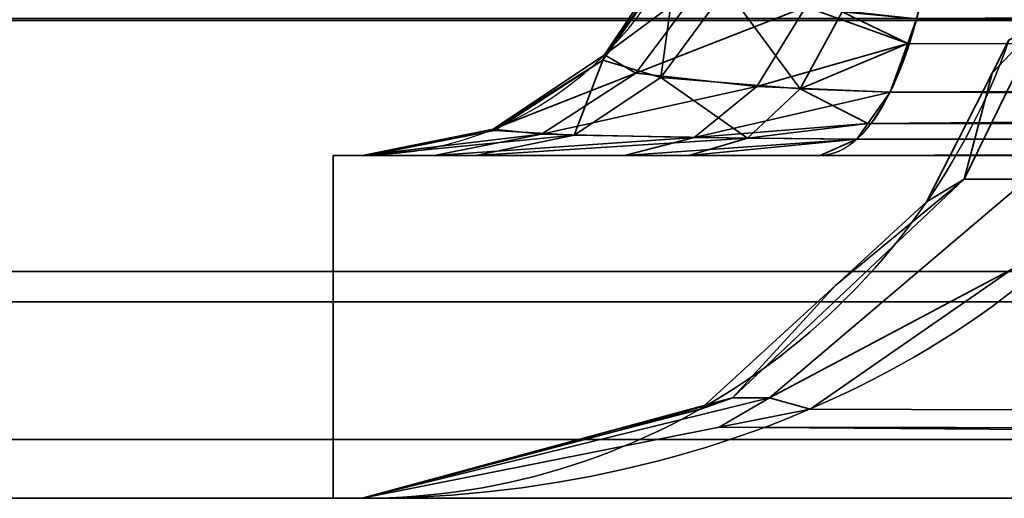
# Model space of a CAD drawing. Header units: millimetres. Extents: x -508 to 6708, y -115 to 193.
# Tile 675 of 1056: x 2558.96 to 2560.97, y -23.5 to -22.523. Entities that reach past the tile are written whole.
import ezdxf

# ---------------------------------------------------------------- set-up
doc = ezdxf.new("R2010")
doc.units = ezdxf.units.MM
doc.layers.add('151', color=7, linetype='Continuous', true_color=0xffffff)

# ---------------------------------------------------------------- blocks, each defined once
blk = doc.blocks.new('UG_SURFACE_206')
at = {"layer": '151', "color": 252, "linetype": 'Continuous', "lineweight": 35}
for points in [[(2560.7908, -22.5217, 1163.5146), (2580.2004, -22.5766, 1170.8617), (2580.2524, -22.3324, 1170.7232)], [(2580.2524, -22.3324, 997.7769), (2580.2004, -22.5766, 997.6383), (2560.7908, -22.5217, 1004.9855)], [(2560.3592, -22.4423, 1163.0355), (2560.3056, -22.3679, 1162.6267), (2560.154, -22.595, 1162.6267)], [(2560.154, -22.595, 1005.8733), (2560.154, -22.595, 1162.6267), (2560.3056, -22.3679, 1162.6267), (2560.3056, -22.3679, 1005.8733)], [(2560.154, -22.595, 1005.8733), (2560.3056, -22.3679, 1005.8733), (2560.3032, -22.3891, 1005.7608)], [(2560.2689, -22.6409, 1005.2825), (2560.1506, -22.6058, 1005.7428), (2560.3032, -22.3891, 1005.7608)], [(2560.3032, -22.3891, 1005.7608), (2560.1506, -22.6058, 1005.7428), (2560.154, -22.595, 1005.8733)], [(2560.3032, -22.3891, 1005.7608), (2560.4019, -22.4594, 1005.3648), (2560.2689, -22.6409, 1005.2825)], [(2560.154, -22.595, 1162.6267), (2560.2179, -22.6324, 1163.1016), (2560.3592, -22.4423, 1163.0355)], [(2560.5648, -22.497, 1163.3613), (2560.3592, -22.4423, 1163.0355), (2560.2179, -22.6324, 1163.1016)], [(2560.5536, -22.6643, 1004.945), (2560.2689, -22.6409, 1005.2825), (2560.4019, -22.4594, 1005.3648)], [(2560.4019, -22.4594, 1005.3648), (2560.6387, -22.5074, 1005.0747), (2560.5536, -22.6643, 1004.945)], [(2560.2179, -22.6324, 1163.1016), (2560.4649, -22.6593, 1163.4805), (2560.5648, -22.497, 1163.3613)], [(2560.5648, -22.497, 1163.3613), (2560.4649, -22.6593, 1163.4805), (2560.7729, -22.5714, 1163.5625)], [(2560.7729, -22.5714, 1004.9374), (2560.5536, -22.6643, 1004.945), (2560.6387, -22.5074, 1005.0747)], [(2560.7729, -22.5714, 1163.5625), (2560.7908, -22.5217, 1163.5146), (2560.5648, -22.497, 1163.3613)], [(2560.6387, -22.5074, 1005.0747), (2560.7908, -22.5217, 1004.9855), (2560.7729, -22.5714, 1004.9374)], [(2560.7908, -22.5217, 1163.5146), (2560.7729, -22.5714, 1163.5625), (2580.2004, -22.5766, 1170.8617)], [(2580.2004, -22.5766, 997.6383), (2560.7729, -22.5714, 1004.9374), (2560.7908, -22.5217, 1004.9855)], [(2560.9453, -22.6322, 1162.3501), (2561.0454, -22.5266, 1162.5661), (2560.8881, -22.8485, 1162.6972)], [(2561.017, -22.8485, 1162.8835), (2560.8881, -22.8485, 1162.6972), (2561.0454, -22.5266, 1162.5661), (2561.1951, -22.5266, 1162.7823)], [(2560.8881, -22.8485, 1005.8028), (2561.0454, -22.5266, 1005.9339), (2560.9453, -22.6322, 1006.1499)], [(2560.8881, -22.8485, 1005.8028), (2561.017, -22.8485, 1005.6165), (2561.1951, -22.5266, 1005.7178), (2561.0454, -22.5266, 1005.9339)], [(2560.9453, -22.6322, 1162.3501), (2560.9796, -22.5648, 1162.3144), (2561.0454, -22.5266, 1162.5661)], [(2561.0454, -22.5266, 1005.9339), (2560.9796, -22.5648, 1006.1857), (2560.9453, -22.6322, 1006.1499)], [(2560.4649, -22.6593, 1163.4805), (2560.7367, -22.6713, 1163.6589), (2560.7729, -22.5714, 1163.5625)], [(2560.7729, -22.5714, 1004.9374), (2560.7367, -22.6713, 1004.8411), (2560.5536, -22.6643, 1004.945)], [(2580.2, -22.578, 1170.8626), (2560.7729, -22.5714, 1163.5625), (2560.7367, -22.6713, 1163.6589)], [(2580.2, -22.578, 997.6375), (2560.7367, -22.6713, 1004.8411), (2560.7729, -22.5714, 1004.9374)], [(2580.2, -22.578, 1170.8626), (2580.2004, -22.5766, 1170.8617), (2560.7729, -22.5714, 1163.5625)], [(2560.7729, -22.5714, 1004.9374), (2580.2004, -22.5766, 997.6383), (2580.2, -22.578, 997.6375)], [(2560.9796, -22.5648, 1162.3144), (2560.9453, -22.6322, 1006.1499), (2560.9796, -22.5648, 1006.1857)], [(2560.9796, -22.5648, 1162.3144), (2560.9453, -22.6322, 1162.3501), (2560.9453, -22.6322, 1006.1499)], [(2580.2, -22.578, 997.6375), (2560.6914, -22.7352, 1004.721), (2560.7367, -22.6713, 1004.8411)], [(2580.2, -22.578, 997.6375), (2580.1184, -22.7412, 997.4201), (2560.6914, -22.7352, 1004.721)], [(2580.1184, -22.7412, 1171.0799), (2580.2, -22.578, 1170.8626), (2560.7367, -22.6713, 1163.6589)], [(2560.2179, -22.6324, 1163.1016), (2560.154, -22.595, 1162.6267), (2559.9267, -22.7467, 1162.6267)], [(2559.9267, -22.7467, 1005.8733), (2559.9267, -22.7467, 1162.6267), (2560.154, -22.595, 1162.6267), (2560.154, -22.595, 1005.8733)], [(2559.9267, -22.7467, 1005.8733), (2560.154, -22.595, 1005.8733), (2560.1506, -22.6058, 1005.7428)], [(2560.1506, -22.6058, 1005.7428), (2559.9289, -22.7496, 1005.7167), (2559.9267, -22.7467, 1005.8733)], [(2560.0917, -22.759, 1005.1728), (2559.9289, -22.7496, 1005.7167), (2560.1506, -22.6058, 1005.7428)], [(2560.1506, -22.6058, 1005.7428), (2560.2689, -22.6409, 1005.2825), (2560.0917, -22.759, 1005.1728)], [(2559.9267, -22.7467, 1162.6267), (2560.0255, -22.7568, 1163.1913), (2560.2179, -22.6324, 1163.1016)], [(2560.4649, -22.6593, 1163.4805), (2560.2179, -22.6324, 1163.1016), (2560.0255, -22.7568, 1163.1913)], [(2560.8881, -22.8485, 1162.6972), (2560.8113, -22.895, 1162.4892), (2560.9453, -22.6322, 1162.3501)], [(2560.8113, -22.895, 1006.0109), (2560.9453, -22.6322, 1162.3501), (2560.8113, -22.895, 1162.4892)], [(2560.8113, -22.895, 1006.0109), (2560.9453, -22.6322, 1006.1499), (2560.9453, -22.6322, 1162.3501)], [(2560.9453, -22.6322, 1006.1499), (2560.8113, -22.895, 1006.0109), (2560.8881, -22.8485, 1005.8028)], [(2560.446, -22.7652, 1004.7809), (2560.0917, -22.759, 1005.1728), (2560.2689, -22.6409, 1005.2825)], [(2560.2689, -22.6409, 1005.2825), (2560.5536, -22.6643, 1004.945), (2560.446, -22.7652, 1004.7809)], [(2560.0255, -22.7568, 1163.1913), (2560.3368, -22.7639, 1163.633), (2560.4649, -22.6593, 1163.4805)], [(2560.7367, -22.6713, 1163.6589), (2560.4649, -22.6593, 1163.4805), (2560.3368, -22.7639, 1163.633)], [(2560.3368, -22.7639, 1163.633), (2560.6914, -22.7352, 1163.779), (2560.7367, -22.6713, 1163.6589)], [(2560.6914, -22.7352, 1004.721), (2560.446, -22.7652, 1004.7809), (2560.5536, -22.6643, 1004.945)], [(2560.5536, -22.6643, 1004.945), (2560.7367, -22.6713, 1004.8411), (2560.6914, -22.7352, 1004.721)], [(2560.7367, -22.6713, 1163.6589), (2560.6914, -22.7352, 1163.779), (2580.1184, -22.7412, 1171.0799)], [(2560.0255, -22.7568, 1163.1913), (2559.9267, -22.7467, 1162.6267), (2559.659, -22.8, 1162.6267)], [(2559.659, -22.8, 1005.8733), (2559.659, -22.8, 1162.6267), (2559.9267, -22.7467, 1162.6267), (2559.9267, -22.7467, 1005.8733)], [(2559.659, -22.8, 1005.8733), (2559.9267, -22.7467, 1005.8733), (2559.9289, -22.7496, 1005.7167)], [(2559.9289, -22.7496, 1005.7167), (2559.67, -22.8, 1005.686), (2559.659, -22.8, 1005.8733)], [(2559.67, -22.8, 1005.686), (2559.9289, -22.7496, 1005.7167), (2560.0917, -22.759, 1005.1728)], [(2560.3368, -22.7639, 1163.633), (2560.6689, -22.767, 1163.8389), (2560.6914, -22.7352, 1163.779)], [(2560.6914, -22.7352, 1004.721), (2560.6689, -22.767, 1004.6611), (2560.446, -22.7652, 1004.7809)], [(2580.1175, -22.7431, 997.4175), (2560.5943, -22.8, 1004.4625), (2560.6689, -22.767, 1004.6611)], [(2580.1175, -22.7431, 997.4175), (2580.0202, -22.8, 997.1588), (2560.5943, -22.8, 1004.4625)], [(2580.1175, -22.7431, 1171.0825), (2560.6914, -22.7352, 1163.779), (2560.6689, -22.767, 1163.8389)], [(2580.1175, -22.7431, 997.4175), (2560.6689, -22.767, 1004.6611), (2560.6914, -22.7352, 1004.721)], [(2580.0202, -22.8, 1171.3412), (2580.1175, -22.7431, 1171.0825), (2560.6689, -22.767, 1163.8389)], [(2580.1175, -22.7431, 1171.0825), (2580.1184, -22.7412, 1171.0799), (2560.6914, -22.7352, 1163.779)], [(2560.6914, -22.7352, 1004.721), (2580.1184, -22.7412, 997.4201), (2580.1175, -22.7431, 997.4175)], [(2559.659, -22.8, 1162.6267), (2559.8059, -22.8, 1163.2936), (2560.0255, -22.7568, 1163.1913)], [(2560.0917, -22.759, 1005.1728), (2559.891, -22.8, 1005.0488), (2559.67, -22.8, 1005.686)], [(2560.3368, -22.7639, 1163.633), (2560.0255, -22.7568, 1163.1913), (2559.8059, -22.8, 1163.2936)], [(2559.8059, -22.8, 1163.2936), (2560.1943, -22.8, 1163.803), (2560.3368, -22.7639, 1163.633)], [(2559.891, -22.8, 1005.0488), (2560.0917, -22.759, 1005.1728), (2560.446, -22.7652, 1004.7809)], [(2560.446, -22.7652, 1004.7809), (2560.3263, -22.8, 1004.5987), (2559.891, -22.8, 1005.0488)], [(2560.6689, -22.767, 1163.8389), (2560.3368, -22.7639, 1163.633), (2560.1943, -22.8, 1163.803)], [(2560.1943, -22.8, 1163.803), (2560.5943, -22.8, 1164.0376), (2560.6689, -22.767, 1163.8389)], [(2560.3263, -22.8, 1004.5987), (2560.446, -22.7652, 1004.7809), (2560.6689, -22.767, 1004.6611)], [(2560.6689, -22.767, 1004.6611), (2560.5943, -22.8, 1004.4625), (2560.3263, -22.8, 1004.5987)], [(2560.6689, -22.767, 1163.8389), (2560.5943, -22.8, 1164.0376), (2580.0202, -22.8, 1171.3412)], [(2559.6001, -22.8, 979.25), (2559.6001, -22.8, 1164.25), (2559.659, -22.8, 1005.8733)], [(2559.659, -22.8, 1005.8733), (2559.67, -22.8, 1005.686), (2559.6001, -22.8, 979.25)], [(2559.67, -22.8, 1005.686), (2559.891, -22.8, 1005.0488), (2559.6001, -22.8, 979.25)], [(2559.6001, -22.8, 1164.25), (2559.659, -22.8, 1162.6267), (2559.659, -22.8, 1005.8733)], [(2559.6001, -22.8, 1164.25), (2561.0001, -22.8, 1164.25), (2560.5943, -22.8, 1164.0376)], [(2559.6001, -22.8, 979.25), (2560.3263, -22.8, 1004.5987), (2560.5943, -22.8, 1004.4625)], [(2559.6001, -22.8, 1164.25), (2559.8059, -22.8, 1163.2936), (2559.659, -22.8, 1162.6267)], [(2560.5943, -22.8, 1164.0376), (2560.1943, -22.8, 1163.803), (2559.6001, -22.8, 1164.25)], [(2559.6001, -22.8, 979.25), (2559.891, -22.8, 1005.0488), (2560.3263, -22.8, 1004.5987)], [(2560.1943, -22.8, 1163.803), (2559.8059, -22.8, 1163.2936), (2559.6001, -22.8, 1164.25)], [(2560.5943, -22.8, 1004.4625), (2580.0202, -22.8, 997.1588), (2580.0202, -22.8, 979.25), (2559.6001, -22.8, 979.25)], [(2559.6001, -23.5, 1164.25), (2559.6001, -22.8, 1164.25), (2559.6001, -22.8, 979.25), (2559.6001, -23.5, 979.25)], [(2559.6001, -23.5, 1164.25), (2561.0001, -23.5, 1164.25), (2561.0001, -22.8, 1164.25), (2559.6001, -22.8, 1164.25)], [(2580.0202, -23.5, 979.25), (2559.6001, -23.5, 979.25), (2559.6001, -22.8, 979.25), (2580.0202, -22.8, 979.25)], [(2580.0202, -22.8, 1171.3412), (2560.5943, -22.8, 1164.0376), (2561.0001, -22.8, 1164.25)], [(2560.6258, -23.0649, 1162.6818), (2560.8881, -22.8485, 1162.6972), (2560.415, -23.2951, 1163.0818)], [(2560.4906, -23.2951, 1163.1908), (2560.415, -23.2951, 1163.0818), (2560.8881, -22.8485, 1162.6972), (2561.017, -22.8485, 1162.8835)], [(2560.415, -23.2951, 1005.4183), (2560.8881, -22.8485, 1005.8028), (2560.6258, -23.0649, 1005.8181)], [(2560.415, -23.2951, 1005.4183), (2560.4906, -23.2951, 1005.3092), (2561.017, -22.8485, 1005.6165), (2560.8881, -22.8485, 1005.8028)], [(2560.4906, -23.2951, 1163.1908), (2561.017, -22.8485, 1162.8835), (2560.9884, -23.0309, 1163.1131)], [(2560.9884, -23.0309, 1005.3869), (2561.017, -22.8485, 1005.6165), (2560.4906, -23.2951, 1005.3092)], [(2560.6258, -23.0649, 1162.6818), (2560.8113, -22.895, 1162.4892), (2560.8881, -22.8485, 1162.6972)], [(2560.8881, -22.8485, 1005.8028), (2560.8113, -22.895, 1006.0109), (2560.6258, -23.0649, 1005.8181)], [(2560.8113, -22.895, 1162.4892), (2560.6258, -23.0649, 1005.8181), (2560.8113, -22.895, 1006.0109)], [(2560.8113, -22.895, 1162.4892), (2560.6258, -23.0649, 1162.6818), (2560.6258, -23.0649, 1005.8181)], [(2560.9884, -23.0309, 1163.1131), (2560.5736, -23.3178, 1163.2918), (2560.4906, -23.2951, 1163.1908)], [(2560.4906, -23.2951, 1005.3092), (2560.5736, -23.3178, 1005.2081), (2560.9884, -23.0309, 1005.3869)], [(2580.2166, -23.3824, 1170.8187), (2560.5736, -23.3178, 1163.2918), (2560.9884, -23.0309, 1163.1131)], [(2560.9884, -23.0309, 1005.3869), (2560.5736, -23.3178, 1005.2081), (2580.2166, -23.3824, 997.6814)], [(2560.415, -23.2951, 1163.0818), (2560.3497, -23.3178, 1162.9686), (2560.6258, -23.0649, 1162.6818)], [(2560.3497, -23.3178, 1005.5314), (2560.6258, -23.0649, 1162.6818), (2560.3497, -23.3178, 1162.9686)], [(2560.3497, -23.3178, 1005.5314), (2560.6258, -23.0649, 1005.8181), (2560.6258, -23.0649, 1162.6818)], [(2560.6258, -23.0649, 1005.8181), (2560.3497, -23.3178, 1005.5314), (2560.415, -23.2951, 1005.4183)], [(2560.415, -23.2951, 1163.0818), (2559.659, -23.5, 1163.6859), (2560.1854, -23.3611, 1163.1392)], [(2560.3881, -23.3547, 1163.3717), (2559.659, -23.5, 1163.6859), (2560.4906, -23.2951, 1163.1908)], [(2559.659, -23.5, 1163.6859), (2560.415, -23.2951, 1163.0818), (2560.4906, -23.2951, 1163.1908)], [(2560.4906, -23.2951, 1005.3092), (2559.659, -23.5, 1004.814), (2560.3881, -23.3547, 1005.1283)], [(2560.1854, -23.3611, 1005.3608), (2559.659, -23.5, 1004.814), (2560.415, -23.2951, 1005.4183)], [(2559.659, -23.5, 1004.814), (2560.4906, -23.2951, 1005.3092), (2560.415, -23.2951, 1005.4183)], [(2560.1854, -23.3611, 1163.1392), (2560.3497, -23.3178, 1162.9686), (2560.415, -23.2951, 1163.0818)], [(2560.415, -23.2951, 1005.4183), (2560.3497, -23.3178, 1005.5314), (2560.1854, -23.3611, 1005.3608)], [(2560.4906, -23.2951, 1163.1908), (2560.5736, -23.3178, 1163.2918), (2560.3881, -23.3547, 1163.3717)], [(2560.3881, -23.3547, 1005.1283), (2560.5736, -23.3178, 1005.2081), (2560.4906, -23.2951, 1005.3092)], [(2560.3497, -23.3178, 1162.9686), (2560.1854, -23.3611, 1005.3608), (2560.3497, -23.3178, 1005.5314)], [(2560.3497, -23.3178, 1162.9686), (2560.1854, -23.3611, 1163.1392), (2560.1854, -23.3611, 1005.3608)], [(2580.2166, -23.3824, 1170.8187), (2560.3881, -23.3547, 1163.3717), (2560.5736, -23.3178, 1163.2918)], [(2560.5736, -23.3178, 1005.2081), (2560.3881, -23.3547, 1005.1283), (2580.2166, -23.3824, 997.6814)], [(2580.0202, -23.5, 1171.3412), (2559.659, -23.5, 1163.6859), (2560.3881, -23.3547, 1163.3717)], [(2560.3881, -23.3547, 1005.1283), (2559.659, -23.5, 1004.814), (2580.0202, -23.5, 997.1588)], [(2560.3881, -23.3547, 1163.3717), (2580.2166, -23.3824, 1170.8187), (2580.2147, -23.3863, 1170.8238)], [(2560.3881, -23.3547, 1163.3717), (2580.2147, -23.3863, 1170.8238), (2580.0202, -23.5, 1171.3412)], [(2580.0202, -23.5, 997.1588), (2580.2147, -23.3863, 997.6762), (2560.3881, -23.3547, 1005.1283)], [(2580.2147, -23.3863, 997.6762), (2580.2166, -23.3824, 997.6814), (2560.3881, -23.3547, 1005.1283)], [(2560.1854, -23.3611, 1005.3608), (2560.1854, -23.3611, 1163.1392), (2559.659, -23.5, 1163.6859), (2559.659, -23.5, 1004.814)], [(2559.6001, -23.5, 1164.25), (2559.6001, -23.5, 979.25), (2559.659, -23.5, 1004.814), (2559.659, -23.5, 1163.6859)], [(2559.6001, -23.5, 979.25), (2580.0202, -23.5, 979.25), (2580.0202, -23.5, 997.1588), (2559.659, -23.5, 1004.814)], [(2559.659, -23.5, 1163.6859), (2561.0001, -23.5, 1164.25), (2559.6001, -23.5, 1164.25)], [(2561.0001, -23.5, 1164.25), (2559.659, -23.5, 1163.6859), (2580.0202, -23.5, 1171.3412)]]:
    blk.add_3dface(points, dxfattribs=at)
blk = doc.blocks.new('UG_SURFACE_208')
at = {"layer": '151', "color": 252, "linetype": 'Continuous', "lineweight": 35}
for points in [[(2535.08, -23.5, 2072.17), (2583.92, -23.5, 2023.33), (2583.92, -23.5, -7.75), (2535.08, -23.5, -7.75)], [(2583.92, -23.5, 2023.33), (2535.08, -23.5, 2072.17), (2535.08, -25, 2072.17), (2583.92, -25, 2023.33)], [(2535.08, -23.5, -7.75), (2583.92, -23.5, -7.75), (2583.92, -25, -7.75), (2535.08, -25, -7.75)]]:
    blk.add_3dface(points, dxfattribs=at)
blk = doc.blocks.new('UG_SURFACE_209')
at = {"layer": '151', "color": 252, "linetype": 'Continuous', "lineweight": 35}
for points in [[(2535.08, -23.5, 2072.17), (2583.92, -23.5, 2023.33), (2583.92, -23.5, -7.75), (2535.08, -23.5, -7.75)], [(2583.92, -23.5, 2023.33), (2535.08, -23.5, 2072.17), (2535.08, -25, 2072.17), (2583.92, -25, 2023.33)], [(2535.08, -23.5, -7.75), (2583.92, -23.5, -7.75), (2583.92, -25, -7.75), (2535.08, -25, -7.75)]]:
    blk.add_3dface(points, dxfattribs=at)
blk = doc.blocks.new('UG_SURFACE_210')
at = {"layer": '151', "color": 252, "linetype": 'Continuous', "lineweight": 35}
for points in [[(3466.4695, -22.2282, 2073.7197), (3466.3796, -22.5246, 2073.6296), (2533.6204, -22.5246, 2073.6296), (2533.5305, -22.2282, 2073.7197)], [(2532.0592, -22.5209, 2075.1908), (2532.2344, -23.0987, 2075.0155), (3467.7656, -23.0987, 2075.0155), (3467.9408, -22.5209, 2075.1908)], [(3466.0373, -23.0372, 2073.2872), (2533.9627, -23.0372, 2073.2872), (2533.6204, -22.5246, 2073.6296), (3466.3796, -22.5246, 2073.6296)], [(3465.5247, -23.3797, 2072.7746), (2534.4753, -23.3797, 2072.7746), (2533.9627, -23.0372, 2073.2872), (3466.0373, -23.0372, 2073.2872)], [(3467.7656, -23.0987, 2075.0155), (2532.2344, -23.0987, 2075.0155), (2532.902, -24.0979, 2074.348), (3467.098, -24.0979, 2074.348)], [(3464.92, -23.5, 2072.17), (2535.08, -23.5, 2072.17), (2534.4753, -23.3797, 2072.7746), (3465.5247, -23.3797, 2072.7746)], [(2535.08, -23.5, 2072.17), (3464.92, -23.5, 2072.17), (3416.08, -23.5, 2023.33), (2583.92, -23.5, 2023.33)], [(2535.08, -23.5, 2072.17), (2583.92, -23.5, 2023.33), (2583.92, -25, 2023.33), (2535.08, -25, 2072.17)]]:
    blk.add_3dface(points, dxfattribs=at)
blk = doc.blocks.new('UG_SURFACE_215')
at = {"layer": '151', "color": 252, "linetype": 'Continuous', "lineweight": 35}
for points in [[(2560.7908, -22.5217, 1163.5146), (2580.2004, -22.5766, 1170.8617), (2580.2524, -22.3324, 1170.7232)], [(2580.2524, -22.3324, 997.7769), (2580.2004, -22.5766, 997.6383), (2560.7908, -22.5217, 1004.9855)], [(2560.3592, -22.4423, 1163.0355), (2560.3056, -22.3679, 1162.6267), (2560.154, -22.595, 1162.6267)], [(2560.154, -22.595, 1005.8733), (2560.154, -22.595, 1162.6267), (2560.3056, -22.3679, 1162.6267), (2560.3056, -22.3679, 1005.8733)], [(2560.154, -22.595, 1005.8733), (2560.3056, -22.3679, 1005.8733), (2560.3032, -22.3891, 1005.7608)], [(2560.2689, -22.6409, 1005.2825), (2560.1506, -22.6058, 1005.7428), (2560.3032, -22.3891, 1005.7608)], [(2560.3032, -22.3891, 1005.7608), (2560.1506, -22.6058, 1005.7428), (2560.154, -22.595, 1005.8733)], [(2560.3032, -22.3891, 1005.7608), (2560.4019, -22.4594, 1005.3648), (2560.2689, -22.6409, 1005.2825)], [(2560.154, -22.595, 1162.6267), (2560.2179, -22.6324, 1163.1016), (2560.3592, -22.4423, 1163.0355)], [(2560.5648, -22.497, 1163.3613), (2560.3592, -22.4423, 1163.0355), (2560.2179, -22.6324, 1163.1016)], [(2560.5536, -22.6643, 1004.945), (2560.2689, -22.6409, 1005.2825), (2560.4019, -22.4594, 1005.3648)], [(2560.4019, -22.4594, 1005.3648), (2560.6387, -22.5074, 1005.0747), (2560.5536, -22.6643, 1004.945)], [(2560.2179, -22.6324, 1163.1016), (2560.4649, -22.6593, 1163.4805), (2560.5648, -22.497, 1163.3613)], [(2560.5648, -22.497, 1163.3613), (2560.4649, -22.6593, 1163.4805), (2560.7729, -22.5714, 1163.5625)], [(2560.7729, -22.5714, 1004.9374), (2560.5536, -22.6643, 1004.945), (2560.6387, -22.5074, 1005.0747)], [(2560.7729, -22.5714, 1163.5625), (2560.7908, -22.5217, 1163.5146), (2560.5648, -22.497, 1163.3613)], [(2560.6387, -22.5074, 1005.0747), (2560.7908, -22.5217, 1004.9855), (2560.7729, -22.5714, 1004.9374)], [(2560.7908, -22.5217, 1163.5146), (2560.7729, -22.5714, 1163.5625), (2580.2004, -22.5766, 1170.8617)], [(2580.2004, -22.5766, 997.6383), (2560.7729, -22.5714, 1004.9374), (2560.7908, -22.5217, 1004.9855)], [(2560.9453, -22.6322, 1162.3501), (2561.0454, -22.5266, 1162.5661), (2560.8881, -22.8485, 1162.6972)], [(2561.017, -22.8485, 1162.8835), (2560.8881, -22.8485, 1162.6972), (2561.0454, -22.5266, 1162.5661), (2561.1951, -22.5266, 1162.7823)], [(2560.8881, -22.8485, 1005.8028), (2561.0454, -22.5266, 1005.9339), (2560.9453, -22.6322, 1006.1499)], [(2560.8881, -22.8485, 1005.8028), (2561.017, -22.8485, 1005.6165), (2561.1951, -22.5266, 1005.7178), (2561.0454, -22.5266, 1005.9339)], [(2560.9453, -22.6322, 1162.3501), (2560.9796, -22.5648, 1162.3144), (2561.0454, -22.5266, 1162.5661)], [(2561.0454, -22.5266, 1005.9339), (2560.9796, -22.5648, 1006.1857), (2560.9453, -22.6322, 1006.1499)], [(2560.4649, -22.6593, 1163.4805), (2560.7367, -22.6713, 1163.6589), (2560.7729, -22.5714, 1163.5625)], [(2560.7729, -22.5714, 1004.9374), (2560.7367, -22.6713, 1004.8411), (2560.5536, -22.6643, 1004.945)], [(2580.2, -22.578, 1170.8626), (2560.7729, -22.5714, 1163.5625), (2560.7367, -22.6713, 1163.6589)], [(2580.2, -22.578, 997.6375), (2560.7367, -22.6713, 1004.8411), (2560.7729, -22.5714, 1004.9374)], [(2580.2, -22.578, 1170.8626), (2580.2004, -22.5766, 1170.8617), (2560.7729, -22.5714, 1163.5625)], [(2560.7729, -22.5714, 1004.9374), (2580.2004, -22.5766, 997.6383), (2580.2, -22.578, 997.6375)], [(2560.9796, -22.5648, 1162.3144), (2560.9453, -22.6322, 1006.1499), (2560.9796, -22.5648, 1006.1857)], [(2560.9796, -22.5648, 1162.3144), (2560.9453, -22.6322, 1162.3501), (2560.9453, -22.6322, 1006.1499)], [(2580.2, -22.578, 997.6375), (2560.6914, -22.7352, 1004.721), (2560.7367, -22.6713, 1004.8411)], [(2580.2, -22.578, 997.6375), (2580.1184, -22.7412, 997.4201), (2560.6914, -22.7352, 1004.721)], [(2580.1184, -22.7412, 1171.0799), (2580.2, -22.578, 1170.8626), (2560.7367, -22.6713, 1163.6589)], [(2560.2179, -22.6324, 1163.1016), (2560.154, -22.595, 1162.6267), (2559.9267, -22.7467, 1162.6267)], [(2559.9267, -22.7467, 1005.8733), (2559.9267, -22.7467, 1162.6267), (2560.154, -22.595, 1162.6267), (2560.154, -22.595, 1005.8733)], [(2559.9267, -22.7467, 1005.8733), (2560.154, -22.595, 1005.8733), (2560.1506, -22.6058, 1005.7428)], [(2560.1506, -22.6058, 1005.7428), (2559.9289, -22.7496, 1005.7167), (2559.9267, -22.7467, 1005.8733)], [(2560.0917, -22.759, 1005.1728), (2559.9289, -22.7496, 1005.7167), (2560.1506, -22.6058, 1005.7428)], [(2560.1506, -22.6058, 1005.7428), (2560.2689, -22.6409, 1005.2825), (2560.0917, -22.759, 1005.1728)], [(2559.9267, -22.7467, 1162.6267), (2560.0255, -22.7568, 1163.1913), (2560.2179, -22.6324, 1163.1016)], [(2560.4649, -22.6593, 1163.4805), (2560.2179, -22.6324, 1163.1016), (2560.0255, -22.7568, 1163.1913)], [(2560.8881, -22.8485, 1162.6972), (2560.8113, -22.895, 1162.4892), (2560.9453, -22.6322, 1162.3501)], [(2560.8113, -22.895, 1006.0109), (2560.9453, -22.6322, 1162.3501), (2560.8113, -22.895, 1162.4892)], [(2560.8113, -22.895, 1006.0109), (2560.9453, -22.6322, 1006.1499), (2560.9453, -22.6322, 1162.3501)], [(2560.9453, -22.6322, 1006.1499), (2560.8113, -22.895, 1006.0109), (2560.8881, -22.8485, 1005.8028)], [(2560.446, -22.7652, 1004.7809), (2560.0917, -22.759, 1005.1728), (2560.2689, -22.6409, 1005.2825)], [(2560.2689, -22.6409, 1005.2825), (2560.5536, -22.6643, 1004.945), (2560.446, -22.7652, 1004.7809)], [(2560.0255, -22.7568, 1163.1913), (2560.3368, -22.7639, 1163.633), (2560.4649, -22.6593, 1163.4805)], [(2560.7367, -22.6713, 1163.6589), (2560.4649, -22.6593, 1163.4805), (2560.3368, -22.7639, 1163.633)], [(2560.3368, -22.7639, 1163.633), (2560.6914, -22.7352, 1163.779), (2560.7367, -22.6713, 1163.6589)], [(2560.6914, -22.7352, 1004.721), (2560.446, -22.7652, 1004.7809), (2560.5536, -22.6643, 1004.945)], [(2560.5536, -22.6643, 1004.945), (2560.7367, -22.6713, 1004.8411), (2560.6914, -22.7352, 1004.721)], [(2560.7367, -22.6713, 1163.6589), (2560.6914, -22.7352, 1163.779), (2580.1184, -22.7412, 1171.0799)], [(2560.0255, -22.7568, 1163.1913), (2559.9267, -22.7467, 1162.6267), (2559.659, -22.8, 1162.6267)], [(2559.659, -22.8, 1005.8733), (2559.659, -22.8, 1162.6267), (2559.9267, -22.7467, 1162.6267), (2559.9267, -22.7467, 1005.8733)], [(2559.659, -22.8, 1005.8733), (2559.9267, -22.7467, 1005.8733), (2559.9289, -22.7496, 1005.7167)], [(2559.9289, -22.7496, 1005.7167), (2559.67, -22.8, 1005.686), (2559.659, -22.8, 1005.8733)], [(2559.67, -22.8, 1005.686), (2559.9289, -22.7496, 1005.7167), (2560.0917, -22.759, 1005.1728)], [(2560.3368, -22.7639, 1163.633), (2560.6689, -22.767, 1163.8389), (2560.6914, -22.7352, 1163.779)], [(2560.6914, -22.7352, 1004.721), (2560.6689, -22.767, 1004.6611), (2560.446, -22.7652, 1004.7809)], [(2580.1175, -22.7431, 997.4175), (2560.5943, -22.8, 1004.4625), (2560.6689, -22.767, 1004.6611)], [(2580.1175, -22.7431, 997.4175), (2580.0202, -22.8, 997.1588), (2560.5943, -22.8, 1004.4625)], [(2580.1175, -22.7431, 1171.0825), (2560.6914, -22.7352, 1163.779), (2560.6689, -22.767, 1163.8389)], [(2580.1175, -22.7431, 997.4175), (2560.6689, -22.767, 1004.6611), (2560.6914, -22.7352, 1004.721)], [(2580.0202, -22.8, 1171.3412), (2580.1175, -22.7431, 1171.0825), (2560.6689, -22.767, 1163.8389)], [(2580.1175, -22.7431, 1171.0825), (2580.1184, -22.7412, 1171.0799), (2560.6914, -22.7352, 1163.779)], [(2560.6914, -22.7352, 1004.721), (2580.1184, -22.7412, 997.4201), (2580.1175, -22.7431, 997.4175)], [(2559.659, -22.8, 1162.6267), (2559.8059, -22.8, 1163.2936), (2560.0255, -22.7568, 1163.1913)], [(2560.0917, -22.759, 1005.1728), (2559.891, -22.8, 1005.0488), (2559.67, -22.8, 1005.686)], [(2560.3368, -22.7639, 1163.633), (2560.0255, -22.7568, 1163.1913), (2559.8059, -22.8, 1163.2936)], [(2559.8059, -22.8, 1163.2936), (2560.1943, -22.8, 1163.803), (2560.3368, -22.7639, 1163.633)], [(2559.891, -22.8, 1005.0488), (2560.0917, -22.759, 1005.1728), (2560.446, -22.7652, 1004.7809)], [(2560.446, -22.7652, 1004.7809), (2560.3263, -22.8, 1004.5987), (2559.891, -22.8, 1005.0488)], [(2560.6689, -22.767, 1163.8389), (2560.3368, -22.7639, 1163.633), (2560.1943, -22.8, 1163.803)], [(2560.1943, -22.8, 1163.803), (2560.5943, -22.8, 1164.0376), (2560.6689, -22.767, 1163.8389)], [(2560.3263, -22.8, 1004.5987), (2560.446, -22.7652, 1004.7809), (2560.6689, -22.767, 1004.6611)], [(2560.6689, -22.767, 1004.6611), (2560.5943, -22.8, 1004.4625), (2560.3263, -22.8, 1004.5987)], [(2560.6689, -22.767, 1163.8389), (2560.5943, -22.8, 1164.0376), (2580.0202, -22.8, 1171.3412)], [(2559.6001, -22.8, 979.25), (2559.6001, -22.8, 1164.25), (2559.659, -22.8, 1005.8733)], [(2559.659, -22.8, 1005.8733), (2559.67, -22.8, 1005.686), (2559.6001, -22.8, 979.25)], [(2559.67, -22.8, 1005.686), (2559.891, -22.8, 1005.0488), (2559.6001, -22.8, 979.25)], [(2559.6001, -22.8, 1164.25), (2559.659, -22.8, 1162.6267), (2559.659, -22.8, 1005.8733)], [(2559.6001, -22.8, 1164.25), (2561.0001, -22.8, 1164.25), (2560.5943, -22.8, 1164.0376)], [(2559.6001, -22.8, 979.25), (2560.3263, -22.8, 1004.5987), (2560.5943, -22.8, 1004.4625)], [(2559.6001, -22.8, 1164.25), (2559.8059, -22.8, 1163.2936), (2559.659, -22.8, 1162.6267)], [(2560.5943, -22.8, 1164.0376), (2560.1943, -22.8, 1163.803), (2559.6001, -22.8, 1164.25)], [(2559.6001, -22.8, 979.25), (2559.891, -22.8, 1005.0488), (2560.3263, -22.8, 1004.5987)], [(2560.1943, -22.8, 1163.803), (2559.8059, -22.8, 1163.2936), (2559.6001, -22.8, 1164.25)], [(2560.5943, -22.8, 1004.4625), (2580.0202, -22.8, 997.1588), (2580.0202, -22.8, 979.25), (2559.6001, -22.8, 979.25)], [(2559.6001, -23.5, 1164.25), (2559.6001, -22.8, 1164.25), (2559.6001, -22.8, 979.25), (2559.6001, -23.5, 979.25)], [(2559.6001, -23.5, 1164.25), (2561.0001, -23.5, 1164.25), (2561.0001, -22.8, 1164.25), (2559.6001, -22.8, 1164.25)], [(2580.0202, -23.5, 979.25), (2559.6001, -23.5, 979.25), (2559.6001, -22.8, 979.25), (2580.0202, -22.8, 979.25)], [(2580.0202, -22.8, 1171.3412), (2560.5943, -22.8, 1164.0376), (2561.0001, -22.8, 1164.25)], [(2560.6258, -23.0649, 1162.6818), (2560.8881, -22.8485, 1162.6972), (2560.415, -23.2951, 1163.0818)], [(2560.4906, -23.2951, 1163.1908), (2560.415, -23.2951, 1163.0818), (2560.8881, -22.8485, 1162.6972), (2561.017, -22.8485, 1162.8835)], [(2560.415, -23.2951, 1005.4183), (2560.8881, -22.8485, 1005.8028), (2560.6258, -23.0649, 1005.8181)], [(2560.415, -23.2951, 1005.4183), (2560.4906, -23.2951, 1005.3092), (2561.017, -22.8485, 1005.6165), (2560.8881, -22.8485, 1005.8028)], [(2560.4906, -23.2951, 1163.1908), (2561.017, -22.8485, 1162.8835), (2560.9884, -23.0309, 1163.1131)], [(2560.9884, -23.0309, 1005.3869), (2561.017, -22.8485, 1005.6165), (2560.4906, -23.2951, 1005.3092)], [(2560.6258, -23.0649, 1162.6818), (2560.8113, -22.895, 1162.4892), (2560.8881, -22.8485, 1162.6972)], [(2560.8881, -22.8485, 1005.8028), (2560.8113, -22.895, 1006.0109), (2560.6258, -23.0649, 1005.8181)], [(2560.8113, -22.895, 1162.4892), (2560.6258, -23.0649, 1005.8181), (2560.8113, -22.895, 1006.0109)], [(2560.8113, -22.895, 1162.4892), (2560.6258, -23.0649, 1162.6818), (2560.6258, -23.0649, 1005.8181)], [(2560.9884, -23.0309, 1163.1131), (2560.5736, -23.3178, 1163.2918), (2560.4906, -23.2951, 1163.1908)], [(2560.4906, -23.2951, 1005.3092), (2560.5736, -23.3178, 1005.2081), (2560.9884, -23.0309, 1005.3869)], [(2580.2166, -23.3824, 1170.8187), (2560.5736, -23.3178, 1163.2918), (2560.9884, -23.0309, 1163.1131)], [(2560.9884, -23.0309, 1005.3869), (2560.5736, -23.3178, 1005.2081), (2580.2166, -23.3824, 997.6814)], [(2560.415, -23.2951, 1163.0818), (2560.3497, -23.3178, 1162.9686), (2560.6258, -23.0649, 1162.6818)], [(2560.3497, -23.3178, 1005.5314), (2560.6258, -23.0649, 1162.6818), (2560.3497, -23.3178, 1162.9686)], [(2560.3497, -23.3178, 1005.5314), (2560.6258, -23.0649, 1005.8181), (2560.6258, -23.0649, 1162.6818)], [(2560.6258, -23.0649, 1005.8181), (2560.3497, -23.3178, 1005.5314), (2560.415, -23.2951, 1005.4183)], [(2560.415, -23.2951, 1163.0818), (2559.659, -23.5, 1163.6859), (2560.1854, -23.3611, 1163.1392)], [(2560.3881, -23.3547, 1163.3717), (2559.659, -23.5, 1163.6859), (2560.4906, -23.2951, 1163.1908)], [(2559.659, -23.5, 1163.6859), (2560.415, -23.2951, 1163.0818), (2560.4906, -23.2951, 1163.1908)], [(2560.4906, -23.2951, 1005.3092), (2559.659, -23.5, 1004.814), (2560.3881, -23.3547, 1005.1283)], [(2560.1854, -23.3611, 1005.3608), (2559.659, -23.5, 1004.814), (2560.415, -23.2951, 1005.4183)], [(2559.659, -23.5, 1004.814), (2560.4906, -23.2951, 1005.3092), (2560.415, -23.2951, 1005.4183)], [(2560.1854, -23.3611, 1163.1392), (2560.3497, -23.3178, 1162.9686), (2560.415, -23.2951, 1163.0818)], [(2560.415, -23.2951, 1005.4183), (2560.3497, -23.3178, 1005.5314), (2560.1854, -23.3611, 1005.3608)], [(2560.4906, -23.2951, 1163.1908), (2560.5736, -23.3178, 1163.2918), (2560.3881, -23.3547, 1163.3717)], [(2560.3881, -23.3547, 1005.1283), (2560.5736, -23.3178, 1005.2081), (2560.4906, -23.2951, 1005.3092)], [(2560.3497, -23.3178, 1162.9686), (2560.1854, -23.3611, 1005.3608), (2560.3497, -23.3178, 1005.5314)], [(2560.3497, -23.3178, 1162.9686), (2560.1854, -23.3611, 1163.1392), (2560.1854, -23.3611, 1005.3608)], [(2580.2166, -23.3824, 1170.8187), (2560.3881, -23.3547, 1163.3717), (2560.5736, -23.3178, 1163.2918)], [(2560.5736, -23.3178, 1005.2081), (2560.3881, -23.3547, 1005.1283), (2580.2166, -23.3824, 997.6814)], [(2580.0202, -23.5, 1171.3412), (2559.659, -23.5, 1163.6859), (2560.3881, -23.3547, 1163.3717)], [(2560.3881, -23.3547, 1005.1283), (2559.659, -23.5, 1004.814), (2580.0202, -23.5, 997.1588)], [(2560.3881, -23.3547, 1163.3717), (2580.2166, -23.3824, 1170.8187), (2580.2147, -23.3863, 1170.8238)], [(2560.3881, -23.3547, 1163.3717), (2580.2147, -23.3863, 1170.8238), (2580.0202, -23.5, 1171.3412)], [(2580.0202, -23.5, 997.1588), (2580.2147, -23.3863, 997.6762), (2560.3881, -23.3547, 1005.1283)], [(2580.2147, -23.3863, 997.6762), (2580.2166, -23.3824, 997.6814), (2560.3881, -23.3547, 1005.1283)], [(2560.1854, -23.3611, 1005.3608), (2560.1854, -23.3611, 1163.1392), (2559.659, -23.5, 1163.6859), (2559.659, -23.5, 1004.814)], [(2559.6001, -23.5, 1164.25), (2559.6001, -23.5, 979.25), (2559.659, -23.5, 1004.814), (2559.659, -23.5, 1163.6859)], [(2559.6001, -23.5, 979.25), (2580.0202, -23.5, 979.25), (2580.0202, -23.5, 997.1588), (2559.659, -23.5, 1004.814)], [(2559.659, -23.5, 1163.6859), (2561.0001, -23.5, 1164.25), (2559.6001, -23.5, 1164.25)], [(2561.0001, -23.5, 1164.25), (2559.659, -23.5, 1163.6859), (2580.0202, -23.5, 1171.3412)]]:
    blk.add_3dface(points, dxfattribs=at)

msp = doc.modelspace()

# ---------------------------------------------------------------- linework, layer by layer
at = {"layer": '151', "color": 253, "linetype": 'Continuous', "lineweight": -3}
for p, q in [((2559.6, -22.8, 1164.25), (2559.6, -22.8, 979.25)), ((2559.6, -22.8, 1164.25), (2561, -22.8, 1164.25)), ((2559.6, -23.5, 1164.25), (2559.6, -22.8, 1164.25)), ((2559.6, -22.8, 979.25), (2580.0201, -22.8, 979.25)), ((2559.6, -23.5, 979.25), (2559.6, -22.8, 979.25)), ((2559.6, -23.5, 1164.25), (2559.6, -22.8, 1164.25)), ((2559.6, -23.5, 979.25), (2559.6, -22.8, 979.25)), ((2559.6, -22.8, 979.25), (2580.0201, -22.8, 979.25)), ((2559.6, -22.8, 1164.25), (2561, -22.8, 1164.25)), ((2559.6, -22.8, 1164.25), (2559.6, -22.8, 979.25)), ((2559.659, -22.8, 1162.6267), (2559.659, -22.8, 1005.8733)), ((2559.659, -22.8, 1162.6267), (2559.659, -22.8, 1005.8733)), ((2560.5942, -22.8, 1004.4624), (2580.0201, -22.8, 997.1588)), ((2580.0201, -22.8, 1171.3412), (2560.5942, -22.8, 1164.0376)), ((2580.0201, -22.8, 1171.3412), (2560.5942, -22.8, 1164.0376)), ((2560.5942, -22.8, 1004.4624), (2580.0201, -22.8, 997.1588)), ((2583.92, -23.5, -7.75), (2535.08, -23.5, -7.75)), ((2535.08, -23.5, 2072.17), (2583.92, -23.5, 2023.33)), ((3464.92, -23.5, 2072.17), (2535.08, -23.5, 2072.17)), ((2583.92, -23.5, -7.75), (2535.08, -23.5, -7.75)), ((2535.08, -23.5, 2072.17), (2583.92, -23.5, 2023.33)), ((2535.08, -23.5, 2072.17), (2583.92, -23.5, 2023.33)), ((2559.6, -23.5, 1164.25), (2559.6, -23.5, 979.25)), ((2561, -23.5, 1164.25), (2559.6, -23.5, 1164.25)), ((2559.6, -23.5, 979.25), (2580.0201, -23.5, 979.25)), ((2559.6, -23.5, 1164.25), (2559.6, -23.5, 979.25)), ((2561, -23.5, 1164.25), (2559.6, -23.5, 1164.25)), ((2559.6, -23.5, 979.25), (2580.0201, -23.5, 979.25)), ((2580.0201, -23.5, 997.1588), (2559.659, -23.5, 1004.8141)), ((2559.659, -23.5, 1004.8141), (2559.659, -23.5, 1163.6859)), ((2559.659, -23.5, 1163.6859), (2580.0201, -23.5, 1171.3412)), ((2559.659, -23.5, 1163.6859), (2580.0201, -23.5, 1171.3412)), ((2580.0201, -23.5, 997.1588), (2559.659, -23.5, 1004.8141)), ((2559.659, -23.5, 1004.8141), (2559.659, -23.5, 1163.6859))]:
    msp.add_line(p, q, dxfattribs=at)
at = {"layer": '151', "color": 253, "linetype": 'Continuous', "lineweight": -3, "extrusion": (0, 0, -1)}
for centre in [(-2559.659, -22.1, -1005.8733), (-2559.659, -22.1, -1162.6267), (-2559.659, -22.1, -1005.8733), (-2559.659, -22.1, -1162.6267)]:
    msp.add_arc(centre, 0.7, 180, 270, dxfattribs=at)
at = {"layer": '151', "color": 253, "linetype": 'Continuous', "lineweight": -3, "extrusion": (0.936029, 0, 0.351924)}
msp.add_arc((-22.1, 188.4387, 2806.4421), 0.7, 180, 250.6118, dxfattribs=at)
msp.add_arc((-22.1, 188.4387, 2806.4421), 0.7, 180, 250.6118, dxfattribs=at)
at = {"layer": '151', "color": 253, "linetype": 'Continuous', "lineweight": -3, "extrusion": (0.936029, 8.69867e-16, -0.351924)}
msp.add_arc((-22.1, 1841.3395, 2043.2955), 0.7, 109.3882, 180, dxfattribs=at)
msp.add_arc((-22.1, 1841.3395, 2043.2955), 0.7, 109.3882, 180, dxfattribs=at)
at = {"layer": '151', "color": 253, "linetype": 'Continuous', "lineweight": -3, "extrusion": (0.395731, 0, -0.918367)}
msp.add_ellipse((2559.659, -22.1, 1004.8141), major_axis=(1.8537, 0, 0.7988), ratio=0.69361, start_param=0.338388, end_param=1.570796, dxfattribs=at)
msp.add_ellipse((2559.659, -22.1, 1004.8141), major_axis=(1.8537, 0, 0.7988), ratio=0.69361, start_param=0.338388, end_param=1.570796, dxfattribs=at)
at = {"layer": '151', "color": 253, "linetype": 'Continuous', "lineweight": -3, "extrusion": (0.395731, 0, 0.918367)}
msp.add_ellipse((2559.659, -22.1, 1163.6859), major_axis=(1.8537, 0, -0.7988), ratio=0.69361, start_param=4.712389, end_param=5.944798, dxfattribs=at)
msp.add_ellipse((2559.659, -22.1, 1163.6859), major_axis=(1.8537, 0, -0.7988), ratio=0.69361, start_param=4.712389, end_param=5.944798, dxfattribs=at)
at = {"layer": '151', "color": 253, "linetype": 'Continuous', "lineweight": -3, "extrusion": (-0.72035, 0, -0.69361)}
msp.add_ellipse((2559.659, -22.1, 1163.6859), major_axis=(1.4, 0, -1.454), ratio=0.69361, start_param=0.338388, end_param=1.570796, dxfattribs=at)
msp.add_ellipse((2559.659, -22.1, 1163.6859), major_axis=(1.4, 0, -1.454), ratio=0.69361, start_param=0.338388, end_param=1.570796, dxfattribs=at)
at = {"layer": '151', "color": 253, "linetype": 'Continuous', "lineweight": -3, "extrusion": (-0.72035, 0, 0.69361)}
msp.add_ellipse((2559.659, -22.1, 1004.8141), major_axis=(1.4, 0, 1.454), ratio=0.69361, start_param=4.712389, end_param=5.944798, dxfattribs=at)
msp.add_ellipse((2559.659, -22.1, 1004.8141), major_axis=(1.4, 0, 1.454), ratio=0.69361, start_param=4.712389, end_param=5.944798, dxfattribs=at)
at = {"layer": '151', "color": 253, "linetype": 'Continuous', "lineweight": -3, "extrusion": (0, -1, 3.46945e-16)}
msp.add_ellipse((2561.059, -22.8, 1005.8733), major_axis=(0, 0, -1.4957), ratio=0.936029, start_param=4.712389, end_param=5.944798, dxfattribs=at)
msp.add_ellipse((2561.059, -22.8, 1005.8733), major_axis=(0, 0, -1.4957), ratio=0.936029, start_param=4.712389, end_param=5.944798, dxfattribs=at)
at = {"layer": '151', "color": 253, "linetype": 'Continuous', "lineweight": -3, "extrusion": (0, -1, 6.93889e-16)}
msp.add_ellipse((2561.059, -22.8, 1162.6267), major_axis=(0, 0, 1.4957), ratio=0.936029, start_param=0.338388, end_param=1.570796, dxfattribs=at)
msp.add_ellipse((2561.059, -22.8, 1162.6267), major_axis=(0, 0, 1.4957), ratio=0.936029, start_param=0.338388, end_param=1.570796, dxfattribs=at)

# ---------------------------------------------------------------- block references
at = {"layer": '151', "color": 253, "linetype": 'Continuous', "lineweight": -3}
for name in ['UG_SURFACE_208', 'UG_SURFACE_209', 'UG_SURFACE_210', 'UG_SURFACE_206', 'UG_SURFACE_215']:
    msp.add_blockref(name, (0, 0), dxfattribs=at)

doc.saveas('drawing.dxf')
